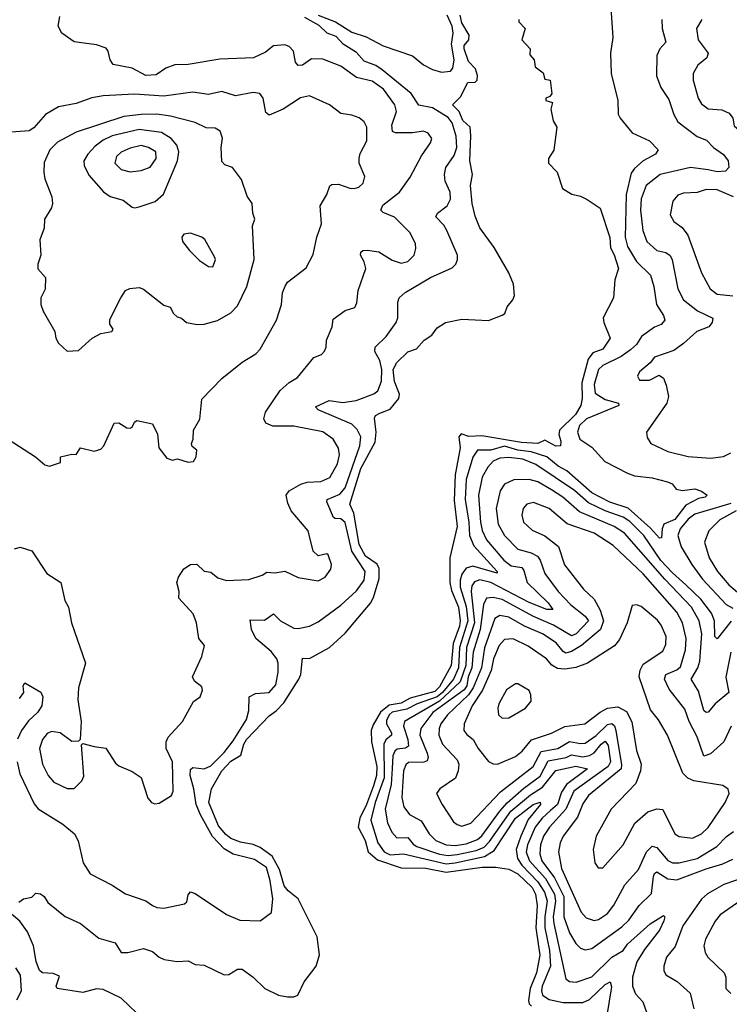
# Model space of a CAD drawing. Extents: x 1678759 to 1859541, y 384609 to 522867.
# Tile 329 of 466: x 1760663 to 1763829, y 512255 to 516645. Entities that reach past the tile are written whole.
import ezdxf

# ---------------------------------------------------------------- set-up
doc = ezdxf.new("R2010")
doc.units = 0

msp = doc.modelspace()

# ---------------------------------------------------------------- linework, layer by layer
at = {"layer": '0CON20XD'}
for points in [[(1763293.8, 516785), (1763309.6, 516565), (1763298.9, 516495), (1763302.2, 516405), (1763331.1, 516285), (1763333, 516223), (1763341.4, 516205), (1763395, 516140.8), (1763472, 516105), (1763512, 516065), (1763499.2, 516045), (1763445, 516015.4), (1763405, 515980.8), (1763390.1, 515959.9), (1763369, 515865), (1763364.9, 515735.1), (1763363.4, 515675), (1763374.1, 515634.1), (1763415, 515567.2), (1763477.3, 515505), (1763491.6, 515455), (1763503.1, 515375), (1763535.2, 515325.2), (1763541.3, 515305), (1763525, 515286.1), (1763495, 515274.2), (1763437.2, 515232.8), (1763414.3, 515195.7), (1763388.1, 515171.9), (1763346.4, 515143.6), (1763265, 515102.4), (1763245.2, 515085), (1763225, 515018), (1763229.6, 514979.6), (1763275, 514950.5), (1763334.3, 514935), (1763335.5, 514925), (1763191.3, 514865), (1763160, 514835), (1763151.2, 514805), (1763161.8, 514775), (1763215, 514738.8), (1763273.2, 514675), (1763375, 514623.2), (1763405, 514611.1), (1763485, 514602.5), (1763553.4, 514583.4), (1763573.3, 514575), (1763592, 514552), (1763620, 514545), (1763675, 514552.5), (1763705, 514542.5), (1763730, 514525), (1763720.8, 514515), (1763690.7, 514509.3), (1763635, 514480.6), (1763585, 514416.8), (1763536.5, 514395), (1763528.4, 514375), (1763525.8, 514334.2), (1763516.8, 514333.2), (1763477.7, 514377.7), (1763377.3, 514467.3), (1763295, 514493.6), (1763214.8, 514534.8), (1763103.8, 514633.8), (1763065, 514654.3), (1763014.9, 514694.9), (1762945, 514718.3), (1762885, 514725.6), (1762825, 514742.8), (1762765, 514725.8), (1762704.9, 514725.1), (1762685, 514693.6), (1762654.4, 514595), (1762649.9, 514505), (1762666.3, 514405), (1762669.6, 514345), (1762689.2, 514299.1), (1762793.3, 514185), (1762792.5, 514177.5), (1762685, 514208.4), (1762655, 514199.4), (1762635, 514172.5), (1762627.3, 514145), (1762627.7, 514115), (1762655, 514028), (1762661.8, 513965), (1762624.2, 513845), (1762621.1, 513755), (1762598.4, 513705), (1762549.1, 513645), (1762525, 513625.1), (1762435.9, 513595), (1762389.8, 513570.2), (1762325, 513556.7), (1762310.9, 513545), (1762299.9, 513520.1), (1762298.9, 513505), (1762322.2, 513465), (1762321, 513455), (1762296.6, 513433.4), (1762287.7, 513415), (1762288.6, 513265), (1762248.9, 513155), (1762229.5, 513075), (1762261, 512975), (1762288.3, 512935), (1762315, 512921.4), (1762375, 512925.9), (1762565, 512881.6), (1762604.9, 512884.9), (1762736.7, 512913.3), (1762778.9, 512941.1), (1762875.2, 513085), (1762954.2, 513145), (1762985.4, 513155.4), (1762986.9, 513145), (1762931.2, 513078.8), (1762898.2, 513005), (1762878, 512945), (1762883.1, 512905), (1762903.1, 512875), (1762975, 512801.4), (1763004.3, 512755), (1763015.8, 512715.8), (1763005.6, 512645), (1763005.5, 512595.5), (1763026.1, 512495), (1763030.5, 512425), (1762994.1, 512335), (1762990.2, 512315), (1762994.7, 512295), (1763025.5, 512275.5), (1763087.1, 512262.9), (1763175, 512262.5), (1763205, 512276.2), (1763275, 512342.2), (1763296.7, 512355), (1763302.7, 512332.7), (1763281.8, 512205)], [(1760659.3, 512710.7), (1760680, 512725), (1760717, 512733), (1760735, 512750), (1760755, 512747.5), (1760772.5, 512735), (1760788.3, 512708.3), (1760865, 512646.2), (1760933.3, 512615), (1761015, 512549.4), (1761089.2, 512529.2), (1761115, 512486.2), (1761145, 512486.2), (1761215, 512504), (1761255, 512490), (1761285, 512464.2), (1761307.5, 512455), (1761365, 512446), (1761415, 512448.6), (1761445, 512432), (1761485, 512428.6), (1761575, 512385.6), (1761595, 512388), (1761635, 512411.1), (1761655, 512410.6), (1761704.3, 512375), (1761756, 512325), (1761818, 512295), (1761857.3, 512287.3), (1761885, 512287.3), (1761903.3, 512295), (1761932.5, 512355), (1761985.4, 512424.6), (1762000.4, 512475), (1761990, 512555), (1761904.7, 512725), (1761860, 512760), (1761842.1, 512782.2), (1761821.2, 512855), (1761788.9, 512915), (1761735, 512954.2), (1761705, 512966.9), (1761647.3, 512977.3), (1761605, 512994.2), (1761581.9, 513011.9), (1761549.8, 513049.8), (1761505.8, 513155), (1761518.8, 513215), (1761565, 513296.2), (1761605, 513338.5), (1761649.5, 513365), (1761663, 513415), (1761675.2, 513435), (1761775, 513540.7), (1761806.7, 513563.3), (1761841, 513599), (1761908.3, 513705), (1761917.1, 513725), (1761925, 513797.5), (1761955, 513797.1), (1762045, 513846.1), (1762115, 513910), (1762227.6, 514042.4), (1762241.8, 514068.2), (1762267.1, 514152.9), (1762267, 514197), (1762257, 514217), (1762205, 514252.5), (1762176.9, 514305), (1762153.8, 514443.8), (1762136.3, 514485), (1762185, 514643.1), (1762248.6, 514761.4), (1762252.9, 514805), (1762245, 514867.5), (1762250.5, 514879.5), (1762269.9, 514890.1), (1762315, 514908), (1762353.5, 514955), (1762357.6, 514975), (1762335, 515031.9), (1762329.4, 515085), (1762345, 515115.6), (1762395, 515163.8), (1762432.4, 515177.6), (1762467.1, 515215), (1762501.7, 515238.3), (1762525, 515270), (1762562.5, 515295), (1762635, 515310), (1762755, 515303.6), (1762815, 515326.9), (1762827.1, 515335), (1762836.9, 515365), (1762862.5, 515395), (1762870.8, 515415), (1762865.8, 515465), (1762845, 515515.7), (1762779.3, 515629.3), (1762715, 515716.9), (1762695, 515768.8), (1762682.1, 515825), (1762674.6, 515905.4), (1762682.9, 515955), (1762670.4, 516015), (1762675, 516126.7), (1762672.9, 516165), (1762640.3, 516195), (1762622.9, 516235), (1762594.1, 516265), (1762628.9, 516301.1), (1762662.5, 516365), (1762695, 516366), (1762704.3, 516375.7), (1762705.6, 516395.6), (1762695.7, 516425.7), (1762665, 516457.5), (1762646, 516515), (1762645, 516530), (1762665.9, 516554.1), (1762668, 516575), (1762635, 516630.8), (1762627.6, 516665)], [(1761995, 516665.3), (1762071.1, 516635), (1762145, 516589.7), (1762207.9, 516567.9), (1762285, 516527.9), (1762415, 516483.4), (1762465, 516443.1), (1762505, 516423.2), (1762545, 516411.1), (1762585, 516414.4), (1762595, 516429.2), (1762600.6, 516465), (1762589.8, 516535), (1762596.6, 516585), (1762592.1, 516615), (1762569.4, 516665)], [(1760640, 514285), (1760665, 514293.3), (1760717.1, 514277.1), (1760783.1, 514175), (1760846.2, 514135), (1760864.5, 514054.5), (1760880.8, 514025), (1760894.2, 513955), (1760955.5, 513775.5), (1760925.4, 513665), (1760922.6, 513612.6), (1760936.5, 513515), (1760932.5, 513435), (1760925, 513427.5), (1760895, 513426.7), (1760843.3, 513465), (1760805, 513470.4), (1760785, 513462.5), (1760764.5, 513435), (1760750.8, 513395), (1760764.7, 513325), (1760790, 513275), (1760815, 513245.5), (1760875, 513217.5), (1760905, 513216.9), (1760939.3, 513250.7), (1760948.3, 513271.7), (1760938.3, 513411.7), (1760945, 513417.5), (1760995, 513404.2), (1761047, 513397), (1761090.4, 513330.4), (1761105, 513317.5), (1761165, 513292), (1761205, 513266.2), (1761233.9, 513173.9), (1761250.6, 513155), (1761265, 513148.9), (1761285, 513151.2), (1761339.4, 513185), (1761347.5, 513205), (1761343.8, 513335), (1761316.2, 513395), (1761315.4, 513425), (1761325.5, 513445), (1761388.8, 513515), (1761438.6, 513605), (1761468, 513625), (1761477.5, 513655), (1761475, 513670), (1761442, 513695), (1761434, 513715), (1761475.6, 513805), (1761487.5, 513855), (1761462.5, 513885), (1761452, 513955), (1761437.1, 513995), (1761372.9, 514065), (1761374.3, 514095), (1761364.4, 514135), (1761370.9, 514159.1), (1761395, 514196.2), (1761425, 514216), (1761453, 514217), (1761485, 514186), (1761515, 514180.8), (1761546.6, 514156.6), (1761585, 514144.5), (1761685, 514148.9), (1761745, 514168.6), (1761765, 514182), (1761801.3, 514178.7), (1761845, 514185.6), (1761905, 514156.9), (1761995, 514142.9), (1762025, 514158.8), (1762051.2, 514195), (1762053.3, 514215), (1762039.3, 514259.3), (1762032.5, 514262.5), (1761995, 514253.8), (1761971.4, 514275), (1761950, 514365), (1761874.2, 514455), (1761859.1, 514489.1), (1761851.8, 514525), (1761865.3, 514544.7), (1761916.7, 514573.3), (1761945, 514582.5), (1762006.2, 514585), (1762047, 514603), (1762080.8, 514665), (1762089.4, 514705), (1762084.7, 514734.7), (1762060.9, 514775), (1762015, 514807.1), (1761885, 514832), (1761837.4, 514832.6), (1761792.2, 514832.2), (1761760.8, 514845), (1761752.5, 514865), (1761759.2, 514895), (1761825, 514991.6), (1761865, 515026.5), (1761901.4, 515048.6), (1761975, 515138), (1762008.6, 515151.4), (1762023, 515167), (1762030, 515185), (1762030.8, 515215), (1762056.9, 515275), (1762060.7, 515309.3), (1762115, 515347.5), (1762158.3, 515361.7), (1762167.1, 515382.9), (1762173.2, 515436.8), (1762206.7, 515535), (1762200, 515565), (1762183.3, 515595), (1762185, 515608.8), (1762193.9, 515616.1), (1762215, 515617.7), (1762265, 515609.3), (1762325, 515571.8), (1762365, 515559.6), (1762395, 515566.5), (1762422.5, 515595), (1762430.5, 515625), (1762429.1, 515645), (1762404.7, 515694.7), (1762335, 515764.6), (1762284.7, 515784.7), (1762274.3, 515795), (1762282.9, 515817.1), (1762356.7, 515875), (1762405, 515941.9), (1762455, 516036.9), (1762495.7, 516095), (1762500.8, 516115), (1762485, 516138.1), (1762465, 516147.9), (1762415, 516139.6), (1762340, 516140), (1762325.8, 516145.8), (1762322.8, 516175), (1762343.5, 516235), (1762335.9, 516265), (1762285.8, 516335), (1762235, 516371.1), (1762165, 516386.9), (1762095, 516437.6), (1762015, 516469.3), (1761965, 516470.4), (1761925, 516442), (1761905, 516440), (1761893.3, 516455), (1761884.4, 516505), (1761865, 516525.7), (1761845, 516531.9), (1761795, 516528.5), (1761759.8, 516500.2), (1761705.9, 516474.1), (1761555, 516468.2), (1761415, 516445.4), (1761355, 516443.1), (1761315, 516428.5), (1761271, 516399), (1761225, 516395.9), (1761165, 516428.2), (1761080, 516445), (1761066.2, 516465), (1761057.5, 516505), (1761048.3, 516518.3), (1761005, 516532), (1760905, 516546.2), (1760850, 516585), (1760833.8, 516615), (1760841.7, 516658.3)], [(1761255, 512695.4), (1761275, 512686.2), (1761305, 512683.1), (1761398.1, 512701.9), (1761408.3, 512711.7), (1761415, 512742.5), (1761425, 512756.2), (1761445, 512749.2), (1761585, 512655.4), (1761645, 512630), (1761735, 512627.5), (1761785.6, 512664.4), (1761791.8, 512725), (1761780, 512805), (1761764, 512864), (1761710.1, 512900.1), (1761615, 512924), (1761575, 512947.1), (1761522.4, 513002.4), (1761468.8, 513098.8), (1761450.4, 513145), (1761439.8, 513215), (1761422.7, 513275), (1761425, 513301.1), (1761435, 513310), (1761485, 513303.9), (1761515, 513317.5), (1761575, 513377), (1761615, 513429.7), (1761674, 513525), (1761685.2, 513565), (1761686.2, 513625), (1761715, 513640.3), (1761775, 513645.3), (1761805, 513679.5), (1761815.8, 513735), (1761816.2, 513775), (1761809.6, 513795), (1761785, 513827.5), (1761716.7, 513885), (1761697.1, 513925), (1761690.6, 513969.4), (1761755, 513967.3), (1761795, 513996.1), (1761825.6, 513965), (1761885, 513931.2), (1761905, 513929.7), (1761955, 513941.1), (1761995, 513959.6), (1762095.5, 514034.5), (1762165, 514098.7), (1762198.8, 514145), (1762204.2, 514185), (1762144.2, 514275), (1762115, 514402.3), (1762095, 514419), (1762070.8, 514420.8), (1762063.3, 514425), (1762032.5, 514495), (1762034.3, 514505), (1762091.4, 514528.6), (1762115, 514557.8), (1762180.7, 514745), (1762184.8, 514784.8), (1762168.1, 514818.1), (1762145, 514840.5), (1761994.4, 514905), (1761982.1, 514917.9), (1762043.7, 514946.3), (1762105, 514938), (1762163.2, 514946.8), (1762243.3, 514976.7), (1762260.6, 514989.4), (1762276.8, 515033.2), (1762278.2, 515085), (1762268.8, 515125), (1762247.8, 515165), (1762248.4, 515185), (1762298.3, 515231.7), (1762342.2, 515295), (1762349.2, 515315), (1762349.1, 515385), (1762355.6, 515405), (1762382, 515428), (1762495.5, 515494.5), (1762592.1, 515537.9), (1762608, 515555), (1762615.7, 515575), (1762615.6, 515595), (1762568.8, 515705), (1762555, 515728.9), (1762518.9, 515765), (1762527.4, 515782.6), (1762570, 515815), (1762585.4, 515845), (1762583.2, 515875), (1762561.6, 515925), (1762557.9, 515955), (1762564.2, 515985), (1762601.5, 516038.5), (1762613.4, 516075), (1762610.6, 516125), (1762592.9, 516185), (1762575, 516208.3), (1762505, 516251.9), (1762443.2, 516263.2), (1762408.8, 516315), (1762280.4, 516420.4), (1762250.9, 516440.9), (1762200, 516460), (1762165, 516498.4), (1762105.6, 516535), (1762075, 516569.5), (1762034.6, 516584.6), (1761998.7, 516618.7), (1761934.4, 516654.4)], [(1762890, 516645), (1762890, 516635), (1762917.5, 516605), (1762902.5, 516555), (1762940, 516515), (1762938.3, 516488.3), (1762957.5, 516465), (1762962.5, 516435), (1762998.3, 516408.3), (1763005, 516380), (1763030, 516375), (1763037.5, 516315), (1763028.3, 516301.7), (1763010, 516295), (1763010, 516285), (1763040, 516275), (1763032.5, 516245), (1763043, 516193), (1763058.8, 516165), (1763046.4, 516063.6), (1763022.5, 516025), (1763022.5, 516005), (1763060, 515965), (1763085, 515892.5), (1763126.1, 515866.1), (1763165, 515857.5), (1763195, 515842.5), (1763252.5, 515805), (1763295, 515673.3), (1763298, 515628), (1763315, 515595.7), (1763334.4, 515535), (1763318.5, 515485), (1763312, 515405), (1763266.2, 515315), (1763268.8, 515295), (1763297.1, 515225), (1763265, 515176.2), (1763220, 515160), (1763199.2, 515130.8), (1763171, 515025), (1763172.4, 514955), (1763165.7, 514925), (1763142.9, 514885), (1763071.2, 514815), (1763067.8, 514795), (1763077.1, 514765), (1763075.6, 514744.4), (1763055, 514743.3), (1763005, 514770.4), (1762974.4, 514755.6), (1762901, 514759), (1762725, 514789.3), (1762665.9, 514785.9), (1762632, 514798), (1762621.5, 514785), (1762628.5, 514735), (1762606, 514615), (1762601.3, 514501.3), (1762615.2, 514385), (1762581.5, 514245), (1762582.4, 514135), (1762589.1, 514099.1), (1762619.9, 514025), (1762627.8, 513965), (1762625, 513941.2), (1762596, 513864), (1762587.6, 513765), (1762535, 513669.6), (1762515, 513649.6), (1762405, 513619.3), (1762365, 513597.9), (1762311.2, 513588.8), (1762272.5, 513557.5), (1762239, 513501), (1762230.2, 513475), (1762232, 513425), (1762256.4, 513315), (1762255, 513274.3), (1762241.2, 513228.8), (1762210.1, 513145), (1762179.6, 513085), (1762173.3, 513045), (1762203.9, 512985), (1762217.7, 512935), (1762258.8, 512898.8), (1762365, 512863.2), (1762475, 512861.9), (1762565, 512844.5), (1762726.1, 512866.1), (1762786.4, 512866.4), (1762845, 512857.1), (1762885, 512835.9), (1762949, 512775), (1762963.7, 512745), (1762971.6, 512695), (1762965.1, 512595), (1762983.2, 512473.2), (1762969, 512395), (1762940.5, 512325), (1762932.3, 512272.3), (1762936, 512256), (1762945.8, 512245.8)], [(1763528.2, 516645), (1763529.1, 516605), (1763545.4, 516545), (1763518.1, 516515), (1763505.5, 516485), (1763503.3, 516395), (1763523, 516343), (1763558.4, 516288.4), (1763581.7, 516221.7), (1763599.7, 516189.7), (1763685, 516123.9), (1763727.1, 516107.1), (1763758.8, 516075), (1763803.2, 516043.2), (1763823.8, 516015), (1763827.1, 515985), (1763811.2, 515968.8), (1763775, 515966.7), (1763734.6, 515974.6), (1763655, 515986.2), (1763520.6, 515955), (1763458.2, 515905), (1763435, 515846), (1763432.8, 515795), (1763442.9, 515705), (1763460.3, 515655), (1763505, 515615.3), (1763546.1, 515606.1), (1763565, 515593.6), (1763573.7, 515573.7), (1763598.7, 515445), (1763623.8, 515395), (1763686.1, 515346.1), (1763754.5, 515314.5), (1763752, 515295), (1763737.3, 515275), (1763683.8, 515255), (1763625, 515200.4), (1763580.6, 515169.4), (1763495, 515139.2), (1763475.5, 515114.5), (1763428.6, 515075), (1763418.8, 515055), (1763427.5, 515037.5), (1763472.2, 515037.8), (1763515, 515060), (1763535, 515046.7), (1763546.9, 515015)], [(1763705.5, 516645), (1763682.9, 516605), (1763690.4, 516555), (1763734.4, 516495), (1763728.1, 516475), (1763687.9, 516442.1), (1763667.5, 516405), (1763667.5, 516375), (1763689.1, 516295), (1763705, 516268.9), (1763735, 516246.8), (1763795, 516242.2), (1763828, 516228), (1763844.6, 516205), (1763850.9, 516170.9), (1763872.3, 516152.3), (1763934, 516134), (1763980.5, 516130.5)], [(1760795, 514654.2), (1760845, 514670), (1760844, 514696), (1760895, 514708), (1760915, 514706.7), (1760934.2, 514735.8), (1760995, 514721.4), (1761025, 514730), (1761038.6, 514745), (1761084.2, 514845.8), (1761105, 514846.7), (1761140, 514825), (1761155, 514823.8), (1761165, 514827.5), (1761175, 514850), (1761185, 514857.5), (1761255, 514843.3), (1761277.1, 514797.1), (1761284, 514735), (1761319.3, 514689.3), (1761345, 514680), (1761366.4, 514686.4), (1761415, 514671.2), (1761437.5, 514675), (1761450, 514695), (1761452.5, 514725), (1761431.7, 514741.7), (1761428.8, 514755), (1761436.2, 514775), (1761438.8, 514815), (1761466.8, 514863.2), (1761475, 514953.3), (1761564.6, 515045.4), (1761655, 515118.1), (1761716.2, 515155), (1761735, 515176.2), (1761809.1, 515305), (1761830, 515375), (1761835, 515427.5), (1761846.7, 515456.7), (1761858, 515475), (1761941.1, 515538.9), (1761971.7, 515598.3), (1761988.2, 515675), (1762009.2, 515735), (1762003.1, 515815), (1762032.5, 515865), (1762046.6, 515903.4), (1762055, 515910), (1762085, 515911.8), (1762135, 515892.9), (1762155, 515892.5), (1762175, 515898.1), (1762195, 515916.2), (1762203.1, 515945), (1762177.8, 516005), (1762176.5, 516025), (1762182.2, 516047.8), (1762211.9, 516105), (1762211.1, 516165), (1762199.4, 516189.4), (1762177.4, 516207.4), (1762145, 516219.4), (1762095, 516225.7), (1762045, 516264.3), (1761955, 516304.4), (1761915, 516296.7), (1761838, 516245), (1761775, 516218.6), (1761760.4, 516230.4), (1761749.2, 516295), (1761733.3, 516315), (1761705, 516319.4), (1761625, 516305.5), (1761565, 516324.6), (1761505, 516311.5), (1761435, 516321.8), (1761305, 516304.3), (1761175, 516313.2), (1761034.7, 516305.3), (1760985, 516296.2), (1760915, 516270.4), (1760835, 516255.5), (1760778.4, 516221.6), (1760725, 516162.9), (1760705, 516149.4), (1760565, 516138.8)], [(1760875, 515166.7), (1760925, 515170), (1760986, 515225), (1761025, 515245.4), (1761074, 515255), (1761080, 515265), (1761065, 515287.5), (1761065, 515307.5), (1761113.8, 515405), (1761135, 515436.7), (1761153.6, 515446.4), (1761195, 515450), (1761215, 515443.3), (1761305, 515372.5), (1761333.3, 515363.3), (1761348.8, 515335), (1761365, 515320), (1761385, 515313.3), (1761407.5, 515295), (1761455, 515286), (1761485, 515286.7), (1761545, 515303.3), (1761605, 515336.9), (1761635, 515369.4), (1761675.9, 515455), (1761708.2, 515575), (1761702, 515725), (1761711.2, 515755), (1761702.7, 515782.7), (1761700, 515825), (1761677.3, 515857.3), (1761652.1, 515932.1), (1761612.5, 515985), (1761577.3, 515997.3), (1761565, 516012.5), (1761561.1, 516075), (1761567.1, 516117.1), (1761556.9, 516146.9), (1761535, 516160.6), (1761495, 516162.5), (1761445, 516186.2), (1761335.2, 516215.2), (1761275, 516222.8), (1761205, 516221.6), (1761126.8, 516213.2), (1760915, 516143.2), (1760831.8, 516098.2), (1760796.9, 516065), (1760772.4, 516007.6), (1760770.4, 515965), (1760775.4, 515935), (1760805.8, 515855), (1760808.6, 515825), (1760804.3, 515805.7), (1760774, 515755), (1760771.2, 515715), (1760753, 515663), (1760756.7, 515595), (1760743.3, 515555), (1760743.9, 515533.9), (1760777.5, 515495), (1760776.4, 515443.6), (1760757.5, 515405), (1760756.7, 515375), (1760766.7, 515345), (1760818.8, 515255), (1760823.3, 515225), (1760835, 515202.5), (1760875, 515166.7)], [(1761175, 515805.5), (1761195, 515810.7), (1761266.3, 515833.7), (1761304, 515866), (1761366.8, 516015), (1761373.3, 516055), (1761363.3, 516085), (1761338.2, 516115), (1761295, 516142), (1761195.1, 516154.9), (1761075, 516126.2), (1761035, 516107.7), (1760999.8, 516080.2), (1760967.2, 516045), (1760949.2, 516015), (1760949.6, 515995), (1760971.4, 515951.4), (1761037.1, 515877.1), (1761066.9, 515856.9), (1761125, 515839.6), (1761165, 515809.1), (1761175, 515805.5)], [(1761155, 515966.2), (1761205, 515972.5), (1761245, 515987.3), (1761272.2, 516025), (1761270, 516055), (1761236.7, 516075), (1761205, 516083.9), (1761155, 516071.3), (1761115, 516053.8), (1761094.6, 516035), (1761087.5, 516005), (1761115, 515976.5), (1761155, 515966.2)], [(1763847.9, 515855), (1763775, 515885.3), (1763725, 515887.2), (1763685, 515874.7), (1763625, 515870.9), (1763598.4, 515861.6), (1763577.1, 515835), (1763564.6, 515774.6), (1763581.9, 515745), (1763617.8, 515717.8), (1763644.3, 515684.3), (1763704, 515516), (1763743.6, 515445), (1763775, 515421.5), (1763845, 515412.8)], [(1761525, 515543.3), (1761536.1, 515573.9), (1761533.8, 515585), (1761489.2, 515665), (1761475, 515675.7), (1761425, 515692.5), (1761395, 515688.8), (1761386, 515675), (1761388.6, 515655), (1761420, 515615), (1761465, 515570.8), (1761505, 515543.8), (1761525, 515543.3)], [(1763546.9, 515015), (1763557.8, 514965), (1763550.5, 514935), (1763458.8, 514805), (1763462.3, 514782.3), (1763478.8, 514755), (1763555, 514719.1), (1763645, 514697.1), (1763745, 514689.3), (1763803.1, 514696.9), (1763835, 514713.1)], [(1760611.2, 514775), (1760733.8, 514695), (1760775, 514660), (1760795, 514654.2)], [(1763836.6, 513963.4), (1763775, 513884.6), (1763764.1, 513894.1), (1763762.7, 513965), (1763749, 513999), (1763701.2, 514061.2), (1763634.9, 514124.9), (1763575, 514177.8), (1763523.8, 514233.8), (1763446.6, 514345), (1763385, 514406.9), (1763355, 514425.9), (1763274.5, 514454.5), (1763200.9, 514490.9), (1763138.3, 514545), (1762965, 514661.9), (1762907.1, 514685), (1762845, 514692.3), (1762805, 514689.6), (1762775, 514676.6), (1762751, 514649), (1762726.2, 514605), (1762709, 514525), (1762718.8, 514405), (1762726.6, 514366.6), (1762744.8, 514325), (1762822.9, 514235), (1762855, 514210.3), (1762902.7, 514202.7), (1762911.7, 514188.3), (1762926.2, 514135), (1763021.2, 514045), (1763040.6, 514015), (1763015, 514015.3), (1762935, 514046.1), (1762765, 514135.8), (1762715, 514147.7), (1762691.2, 514138.8), (1762680.2, 514119.8), (1762676.2, 514095), (1762691.4, 513955), (1762655.4, 513845), (1762653.2, 513765), (1762628.1, 513691.9), (1762535, 513605.8), (1762380, 513515), (1762375.2, 513495), (1762394.9, 513435), (1762397.8, 513405), (1762383.4, 513396.6), (1762347.3, 513392.7), (1762336.5, 513383.5), (1762327.9, 513362.1), (1762324.6, 513305.4), (1762319.6, 513235), (1762293.2, 513125), (1762304, 513064), (1762322.8, 513022.8), (1762345, 512997.1), (1762395, 512998.8), (1762418.7, 512968.7), (1762435, 512957.9), (1762535, 512924.3), (1762575, 512918), (1762615, 512922.8), (1762699.1, 512940.9), (1762735, 512955.9), (1762759.3, 512980.7), (1762853.2, 513115), (1762941.9, 513188.1), (1762995, 513223), (1763055, 513297.7), (1763143.6, 513316.4), (1763196.7, 513305), (1763102.4, 513235), (1763079.6, 513200.4), (1763062.6, 513145), (1763031.2, 513118.8), (1762993, 513085), (1762962, 513045), (1762927.8, 512965), (1762922.8, 512932.8), (1762937.7, 512895), (1763007.9, 512815), (1763048.5, 512745), (1763053, 512715), (1763043, 512645), (1763045.1, 512615), (1763098.6, 512368.6), (1763115, 512356.2), (1763145, 512353.1), (1763215, 512377.1), (1763304.6, 512465.4), (1763355, 512494.1), (1763375, 512522.3), (1763475, 512613.3), (1763535, 512650), (1763541.2, 512645), (1763536.5, 512626.5), (1763517.9, 512585), (1763450.9, 512499.1), (1763416.6, 512443.4), (1763396.8, 512375), (1763396.7, 512335), (1763410.8, 512300.8), (1763443.5, 512265), (1763460.4, 512215)], [(1763835.3, 513825.3), (1763813.1, 513713.1), (1763825.9, 513644.1), (1763766.2, 513593.8), (1763735, 513556.4), (1763725, 513555.5), (1763715.2, 513565.2), (1763691.3, 513651.3), (1763658.4, 513705), (1763687.6, 513755), (1763697.2, 513785), (1763706.6, 513906.5), (1763694.8, 513965), (1763660.2, 514025), (1763540.3, 514150.3), (1763360.5, 514355), (1763315, 514384.5), (1763160.5, 514450.5), (1763085.3, 514515), (1763035, 514549.1), (1762975, 514583.7), (1762935, 514594.4), (1762866.7, 514593.3), (1762826.2, 514573.8), (1762805.7, 514544.3), (1762788.1, 514465), (1762797, 514395), (1762826.3, 514345), (1762885, 514284.1), (1762945, 514268.1), (1762972.5, 514252.5), (1762985.3, 514235), (1763005.6, 514175.6), (1763065.7, 514095.7), (1763121.6, 514035), (1763185.3, 513985), (1763200, 513965), (1763145, 513906.6), (1763125, 513897.6), (1763044.7, 513945), (1762955, 513984.3), (1762815, 514058.8), (1762775, 514069.1), (1762745, 514065.3), (1762732.3, 514037.7), (1762716.6, 513925), (1762685.3, 513825), (1762680.2, 513755), (1762663.3, 513715), (1762657, 513675), (1762645, 513657.1), (1762505.5, 513555), (1762451.9, 513485), (1762447.9, 513455), (1762481.2, 513375), (1762485.2, 513354.8), (1762479.9, 513340.1), (1762465.6, 513334.4), (1762397.2, 513332.8), (1762385, 513322.1), (1762375.2, 513295), (1762367.3, 513177.3), (1762377.1, 513135), (1762401.5, 513101.5), (1762453.2, 513073.2), (1762489.1, 513015), (1762520, 512985), (1762565, 512965.2), (1762605, 512962.2), (1762655, 512970.6), (1762705, 512988.9), (1762725, 513006.4), (1762804.3, 513115.7), (1762837.6, 513152.4), (1762911.5, 513218.5), (1762985, 513271.6), (1763020, 513340), (1763100.5, 513355), (1763125, 513367.3), (1763175, 513357.8), (1763205, 513363.9), (1763225, 513376.4), (1763256.7, 513415), (1763275, 513427.2), (1763288.3, 513408.3), (1763299, 513335), (1763288.4, 513315), (1763135.5, 513205), (1763099.2, 513125), (1763025.9, 513045), (1763000.2, 513005), (1762986.2, 512965), (1762982.7, 512925), (1762991.9, 512895), (1763048.1, 512818.1), (1763090.3, 512735), (1763090, 512645), (1763115, 512573.6), (1763143.2, 512525), (1763164.8, 512504.8), (1763185, 512498.2), (1763215, 512504.1), (1763349.6, 512600.4), (1763379.8, 512630.2), (1763426.9, 512695), (1763481.3, 512748.7), (1763490.6, 512825), (1763495, 512838.5), (1763505, 512844.6), (1763555, 512813.9), (1763595, 512810), (1763725, 512858.9), (1763799.8, 512880.2), (1763845, 512901.5)], [(1763837.1, 513495), (1763804.6, 513425), (1763745, 513371.2), (1763715, 513361.1), (1763685, 513446.9), (1763649.8, 513515), (1763630.6, 513570.6), (1763560.3, 513660.3), (1763540, 513705), (1763545.5, 513725), (1763595, 513745.3), (1763610.7, 513759.3), (1763632.7, 513835), (1763636.2, 513886.2), (1763620, 513955), (1763595, 514002.9), (1763445, 514174), (1763310.2, 514300.2), (1763225, 514354.8), (1763105, 514397.1), (1763025, 514464.7), (1762955, 514491.8), (1762925.8, 514485), (1762909.1, 514465), (1762903.1, 514435), (1762910.5, 514405), (1762948.7, 514368.7), (1763005, 514343.2), (1763066, 514296), (1763093.8, 514213.8), (1763178.5, 514105), (1763225, 514061.2), (1763252.6, 514012.6), (1763267.6, 513965), (1763253.9, 513925), (1763168.8, 513855), (1763125, 513827), (1763100, 513820), (1763086.9, 513826.9), (1763056.7, 513866.7), (1762995, 513906.1), (1762915, 513940.2), (1762845, 513980.6), (1762805, 513988.7), (1762781.8, 513975), (1762736.2, 513843.8), (1762723.2, 513755), (1762685.5, 513665), (1762665.7, 513634.3), (1762571.7, 513545), (1762541, 513505), (1762534.1, 513484.1), (1762532.6, 513455), (1762548.8, 513415), (1762614.5, 513345), (1762621.2, 513325), (1762619.2, 513295), (1762607.4, 513262.6), (1762537.1, 513215), (1762522.9, 513195), (1762548.2, 513145), (1762598.7, 513068.7), (1762615, 513055.6), (1762635, 513049.6), (1762675, 513062.9), (1762807.8, 513202.2), (1762954.3, 513315), (1762988.9, 513381.1), (1763064.2, 513395.8), (1763115, 513425.7), (1763165, 513416.8), (1763185, 513419), (1763235, 513452.8), (1763285, 513501.7), (1763305, 513506.6), (1763316.2, 513496.2), (1763323.1, 513475), (1763348.4, 513321.6), (1763346.6, 513305), (1763199.8, 513185), (1763175, 513147.9), (1763150.9, 513089.1), (1763087.4, 513005), (1763073.8, 512975), (1763066.8, 512935), (1763080.1, 512860.1), (1763168, 512665), (1763189.5, 512639.5), (1763225, 512628.4), (1763245, 512632.9), (1763285, 512659.1), (1763313.7, 512696.3), (1763362.5, 512787.5), (1763422.8, 512855), (1763459.1, 512935), (1763485, 512959.6), (1763505, 512953.5), (1763555, 512896.2), (1763575, 512884.8), (1763605, 512885.6), (1763685, 512904.8), (1763772.4, 512957.6), (1763816.9, 513003.1), (1763847.6, 513025)], [(1763835, 514487), (1763675, 514440.4), (1763645, 514418.3), (1763609.7, 514375), (1763599.3, 514345), (1763613.3, 514295), (1763661, 514215), (1763709.5, 514149.5), (1763815, 514036.9), (1763845, 514020.2)], [(1763860, 514455), (1763786.7, 514415), (1763736.8, 514365), (1763717.9, 514315), (1763738.3, 514245), (1763775.8, 514185), (1763826.7, 514125), (1763865, 514091.7)], [(1763265, 512862.5), (1763355, 512965.7), (1763407.4, 513062.6), (1763465, 513112.7), (1763505, 513126.7), (1763532.8, 513122.8), (1763585, 513014.5), (1763605, 513002.5), (1763665, 512996.1), (1763705, 513014.6), (1763735, 513042.9), (1763810, 513155), (1763827.5, 513195), (1763824.1, 513214.1), (1763799.5, 513229.5), (1763670.8, 513250.8), (1763643.3, 513263.3), (1763620.8, 513285), (1763552.5, 513455), (1763513.1, 513523.1), (1763476.9, 513566.9), (1763426.9, 513715), (1763430.8, 513745), (1763445, 513770.9), (1763531.4, 513828.6), (1763545, 513858.8), (1763546.9, 513895), (1763525.3, 513945), (1763507.9, 513967.9), (1763435, 514027.8), (1763415, 514035.7), (1763395, 514032.5), (1763372.9, 513955), (1763338.3, 513881.7), (1763317.1, 513852.9), (1763195.6, 513775), (1763143.7, 513756.3), (1763095, 513748.3), (1763061.5, 513751.5), (1763036.9, 513766.9), (1763012.7, 513795), (1762931.6, 513851.6), (1762865, 513883.9), (1762825, 513880.5), (1762801.4, 513855), (1762777.2, 513795), (1762766.4, 513743.6), (1762727.7, 513655), (1762681.4, 513585), (1762645.3, 513505), (1762643.5, 513475), (1762658.3, 513458.3), (1762685.9, 513435.9), (1762708.7, 513395), (1762755, 513337.8), (1762775, 513326.4), (1762795, 513325.4), (1762875, 513359.6), (1762905, 513383.9), (1762946.8, 513433.2), (1763035, 513463.2), (1763095, 513493), (1763184.8, 513505.2), (1763252.9, 513557.1), (1763285, 513574.3), (1763330.8, 513580.7), (1763369.5, 513559.5), (1763393.5, 513513.5), (1763415, 513386.2), (1763435.6, 513325), (1763431.8, 513295), (1763411.5, 513238.5), (1763301.9, 513125), (1763234.1, 513004.1), (1763222, 512945), (1763228.8, 512885), (1763242.9, 512862.9), (1763265, 512862.5)], [(1760661.9, 513618.1), (1760681.1, 513645), (1760678.1, 513675), (1760685, 513687.5), (1760756.2, 513646.2), (1760766.2, 513625), (1760760.9, 513585), (1760742.5, 513555), (1760701.8, 513518.2), (1760671, 513475), (1760652.9, 513437.1)], [(1762815, 513530.8), (1762845, 513531.9), (1762920, 513575), (1762944.1, 513605.9), (1762942.9, 513635), (1762935, 513653.8), (1762885, 513683.3), (1762875, 513683.3), (1762835, 513656), (1762801.1, 513595), (1762796, 513575), (1762799.2, 513545), (1762815, 513530.8)], [(1760650.8, 513335), (1760662.6, 513282.6), (1760727.8, 513147.8), (1760745.7, 513125.7), (1760855, 513057.1), (1760907.1, 513015), (1760923.1, 512983.1), (1760946.2, 512885), (1760976.3, 512836.3), (1761075, 512786.1), (1761135, 512747.5), (1761225, 512715.6), (1761255, 512695.4)], [(1763908, 512825), (1763805, 512789.2), (1763732.1, 512747.9), (1763705, 512724.1), (1763620.8, 512605), (1763587.4, 512512.6), (1763549.2, 512465), (1763536.2, 512425), (1763536.2, 512405), (1763545.8, 512385.8), (1763596.1, 512356.1), (1763653.8, 512303.8), (1763670.8, 512235)], [(1763895, 512728.4), (1763787.2, 512652.8), (1763765, 512625.6), (1763723.1, 512545), (1763714.6, 512515), (1763720.5, 512485), (1763733.1, 512465), (1763805.5, 512395), (1763812.5, 512375), (1763813.8, 512325), (1763835, 512302.9)], [(1761185, 512214.4), (1761115, 512282.7), (1761035, 512320), (1761005, 512323.1), (1760945, 512307.3), (1760830, 512325), (1760826, 512335), (1760840, 512380), (1760811.7, 512391.7), (1760765, 512394.4), (1760750.8, 512405), (1760735.8, 512445), (1760724.4, 512515), (1760697.3, 512577.3), (1760663.5, 512625), (1760615.7, 512665)], [(1760649.8, 512275), (1760671.3, 512315), (1760666.5, 512385), (1760645, 512417.1)]]:
    msp.add_lwpolyline(points, dxfattribs=at)

doc.saveas('drawing.dxf')
